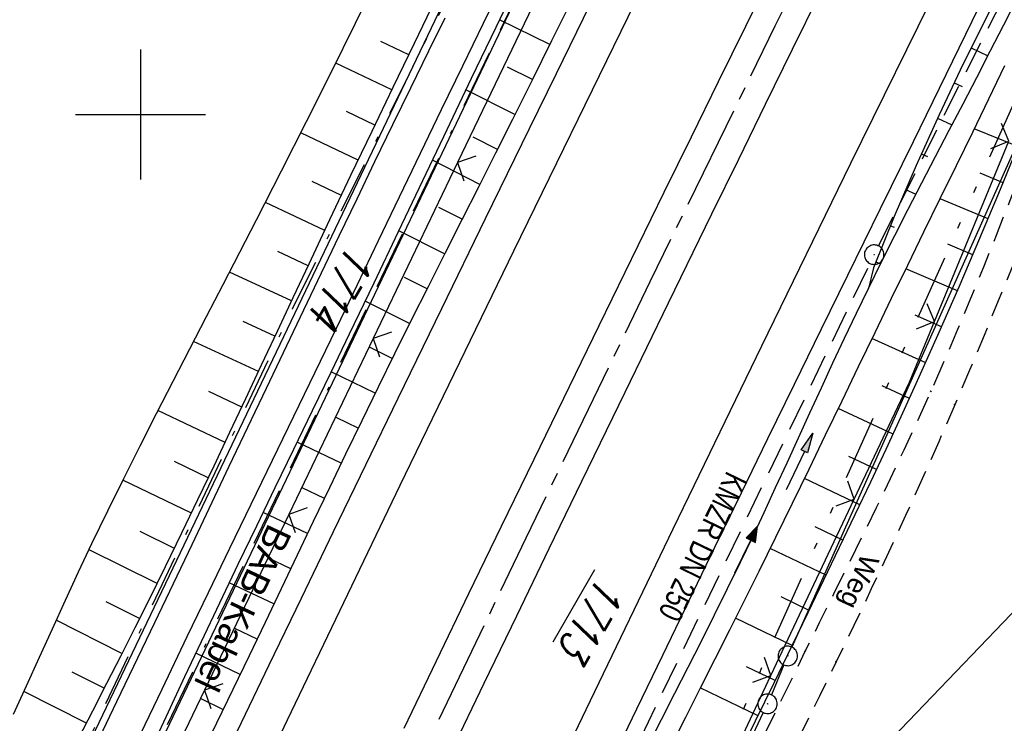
# Model space of a CAD drawing. Extents: x 510526 to 513920, y 467229 to 478797.
# Tile 391 of 467: x 512491 to 512566, y 476453 to 476507. Entities that reach past the tile are written whole.
import ezdxf
from ezdxf.enums import TextEntityAlignment as Align

# ---------------------------------------------------------------- set-up
doc = ezdxf.new("R2010")
doc.units = 0
doc.header["$LTSCALE"] = 10
doc.header["$MEASUREMENT"] = 0
for name, pattern in [('ACAD_ISO16W100', [73, 15, -6.5, 15, -6.5, 15, -7, 1, -7]), ('ACHSE', [5.5, 4, -0.5, 0.5, -0.5]), ('AUSGEZOGEN', [0]), ('LT00', [0]), ('LT08', [0.42, 0.2, -0.1, 0.02, -0.1]), ('LT09', [0.54, 0.2, -0.1, 0.02, -0.1, 0.02, -0.1]), ('LT11', [0.3, 0.2, -0.1]), ('STRICHLINIE2', [0.375, 0.25, -0.125])]:
    doc.linetypes.add(name, pattern=pattern)
doc.layers.get('0').update_dxf_attribs({"linetype": 'LT00'})
for name, color, linetype in [('-AX-020', 250, 'ACHSE'), ('-Halt-Pfeil', 4, 'LT00'), ('-Haltung', 182, 'STRICHLINIE2'), ('-Haltungsbeschriftung', 182, 'LT00'), ('BAB-KABEL', 220, 'ACAD_ISO16W100'), ('BAB-KABEL_TEXT', 221, 'Continuous'), ('DFK_AB_FLNR', 7, 'Continuous'), ('DFK_AB_L', 21, 'LT00'), ('DFK_AB_P', 7, 'LT00'), ('DFK_FLUR_NR', 250, 'LT00'), ('DFK_KATASTER', 250, 'LT00'), ('FELDWEG_TEXT', 1, 'Continuous'), ('GEMARKUNGSGRENZE', 3, 'LT09'), ('PFEIL', 140, 'AUSGEZOGEN'), ('STROM_UNTER', 80, 'LT08'), ('V88_AFBR_BAB', 250, 'LT00'), ('V88_BOESCH', 250, 'LT00'), ('V88_BOSCHUNG', 250, 'LT00'), ('V88_FELDWEG', 250, 'LT11'), ('V88_GRABEN', 250, 'LT00'), ('V88_KA_PRUF', 182, 'LT00'), ('V88_LD_MARK', 250, 'LT00'), ('V88_RASTER', 250, 'LT00'), ('V88_ZAUN', 40, 'LT00')]:
    doc.layers.add(name, color=color, linetype=linetype)
doc.styles.add('Beschrift', font='ARIAL.TTF')
doc.styles.add('Haltungsbeschriftung', font='ARIAL.TTF', dxfattribs={"width": 0.75})
doc.styles.get("Standard").update_dxf_attribs({"font": 'romans.shx'})

# ---------------------------------------------------------------- blocks, each defined once
blk = doc.blocks.new('SYMB0003')
at = {"color": 0, "linetype": 'ByBlock'}
for p, q in [((-0.015712, 0), (0.010166, 0.012015)), ((0, -0.021257), (-0.015712, 0)), ((0.010166, 0.012015), (0, -0.021257))]:
    blk.add_line(p, q, dxfattribs=at)
for points in [[(-0.031395, 0.499013), (-0.093691, 0.491144), (-0.154509, 0.475528), (-0.21289, 0.452414), (-0.267913, 0.422164), (-0.318712, 0.385257), (-0.364484, 0.342274), (-0.404509, 0.293893), (-0.438154, 0.240877), (-0.464888, 0.184062), (-0.484292, 0.124345), (-0.496058, 0.062667), (-0.5, 0)], [(-0.5, 0), (-0.496058, -0.062667), (-0.484292, -0.124345), (-0.464888, -0.184062), (-0.438154, -0.240877), (-0.404509, -0.293893), (-0.364485, -0.342274), (-0.318712, -0.385257), (-0.267914, -0.422164), (-0.21289, -0.452414), (-0.154509, -0.475529), (-0.093691, -0.491144), (-0.031395, -0.499014), (0.031395, -0.499014)], [(0.5, 0), (0.496057, 0.062667), (0.484292, 0.124345), (0.464888, 0.184062), (0.438153, 0.240877), (0.404509, 0.293893), (0.364484, 0.342274), (0.318712, 0.385257), (0.267913, 0.422164), (0.21289, 0.452414), (0.154509, 0.475528), (0.093691, 0.491144), (0.031395, 0.499013), (-0.031395, 0.499013)], [(0.031395, -0.499014), (0.093691, -0.491144), (0.154509, -0.475529), (0.21289, -0.452414), (0.267914, -0.422164), (0.318712, -0.385257), (0.364485, -0.342274), (0.404509, -0.293893), (0.438154, -0.240877), (0.464889, -0.184062), (0.484292, -0.124345), (0.496058, -0.062667), (0.5, 0)]]:
    blk.add_lwpolyline(points, dxfattribs=at)
blk = doc.blocks.new('SYMB0011')
at = {"color": 0, "linetype": 'ByBlock'}
for p, q in [((0.5, 0), (-0.5, 0)), ((0, 0.5), (0, -0.5))]:
    blk.add_line(p, q, dxfattribs=at)
blk = doc.blocks.new('SYMB0024')
at = {"color": 0, "linetype": 'ByBlock'}
for p, q in [((-0.5, 0.5), (0, 0)), ((0, 0), (0.5, 0.5))]:
    blk.add_line(p, q, dxfattribs=at)
blk = doc.blocks.new('Pfreil3')
at = {"layer": 'PFEIL'}
blk.add_hatch(color=256, dxfattribs=at).paths.add_polyline_path([(-1.549, 0.273), (-1.549, -0.273), (0, 0)])
for p, q in [((-1.549, 0), (-4.831, 0)), ((-1.549, -0.273), (-1.549, 0.273)), ((-1.549, 0.273), (0, 0)), ((0, 0), (-1.549, -0.273))]:
    blk.add_line(p, q, dxfattribs=at)
blk = doc.blocks.new('SYMB0070')
at = {"color": 0, "linetype": 'ByBlock'}
for p, q in [((-0.5, 0), (0.2, 0)), ((0.5, 0), (0.2, 0.1)), ((0.2, 0.1), (0.2, 0)), ((0.468, 0), (0.21, 0.086)), ((0.21, 0.086), (0.21, -0.086)), ((0.21, -0.086), (0.468, 0)), ((0.22, -0.072), (0.437, 0)), ((0.23, -0.058), (0.405, 0)), ((0.24, -0.045), (0.374, 0)), ((0.342, 0), (0.25, 0.031)), ((0.25, 0.031), (0.25, -0.031)), ((0.25, -0.031), (0.342, 0)), ((0.26, -0.017), (0.31, 0)), ((0.27, -0.003), (0.279, 0))]:
    blk.add_line(p, q, dxfattribs=at)
for points in [[(0.2, 0), (0.2, -0.1), (0.5, 0)], [(0.437, 0), (0.22, 0.072), (0.22, -0.072)], [(0.405, 0), (0.23, 0.058), (0.23, -0.058)], [(0.374, 0), (0.24, 0.045), (0.24, -0.045)], [(0.31, 0), (0.26, 0.017), (0.26, -0.017)], [(0.279, 0), (0.27, 0.003), (0.27, -0.003)]]:
    blk.add_lwpolyline(points, dxfattribs=at)

msp = doc.modelspace()

# ---------------------------------------------------------------- linework, layer by layer
at = {"layer": '-AX-020', "ltscale": 0.2, "flags": 128}
msp.add_lwpolyline([(513881.716, 478796.972), (513877.87, 478787.354), (513870.367, 478768.801), (513862.788, 478750.278), (513855.137, 478731.786), (513847.411, 478713.324), (513839.611, 478694.893), (513831.738, 478676.494), (513823.791, 478658.127), (513815.771, 478639.791), (513807.678, 478621.487), (513799.512, 478603.216), (513791.272, 478584.978), (513782.96, 478566.773), (513774.576, 478548.601), (513766.118, 478530.463), (513757.588, 478512.359), (513748.986, 478494.289), (513740.312, 478476.254), (513731.565, 478458.253), (513722.747, 478440.287), (513713.857, 478422.357), (513704.896, 478404.463), (513695.863, 478386.605), (513686.758, 478368.782), (513677.583, 478350.997), (513668.336, 478333.248), (513659.019, 478315.536), (513649.63, 478297.862), (513640.172, 478280.225), (513630.643, 478262.626), (513621.043, 478245.066), (513611.374, 478227.544), (513601.634, 478210.061), (513591.825, 478192.617), (513586.745, 478183.647), (513576.83, 478166.262), (513566.848, 478148.917), (513556.8, 478131.609), (513546.688, 478114.338), (513536.514, 478097.104), (513526.28, 478079.906), (513515.988, 478062.743), (513505.638, 478045.613), (513495.234, 478028.517), (513484.778, 478011.453), (513474.27, 477994.421), (513463.712, 477977.419), (513453.108, 477960.447), (513442.457, 477943.503), (513431.762, 477926.587), (513421.026, 477909.698), (513410.248, 477892.835), (513399.432, 477875.997), (513388.579, 477859.182), (513377.691, 477842.39), (513366.769, 477825.62), (513355.815, 477808.871), (513344.831, 477792.142), (513333.819, 477775.431), (513322.78, 477758.738), (513311.715, 477742.062), (513300.628, 477725.401), (513289.519, 477708.754), (513278.389, 477692.121), (513267.242, 477675.5), (513256.078, 477658.891), (513244.899, 477642.291), (513233.706, 477625.7), (513222.502, 477609.117), (513211.288, 477592.542), (513200.066, 477575.971), (513188.837, 477559.405), (513177.603, 477542.843), (513166.366, 477526.282), (513154.797, 477509.239), (513142.496, 477491.114), (513130.197, 477472.988), (513117.902, 477454.859), (513105.613, 477436.726), (513093.333, 477418.587), (513081.064, 477400.44), (513068.808, 477382.285), (513056.567, 477364.119), (513044.344, 477345.942), (513032.141, 477327.752), (513019.958, 477309.547), (513007.8, 477291.325), (512995.668, 477273.087), (512983.565, 477254.83), (512971.492, 477236.552), (512959.452, 477218.253), (512947.447, 477199.931), (512935.479, 477181.584), (512923.551, 477163.212), (512911.665, 477144.812), (512899.822, 477126.385), (512888.026, 477107.927), (512876.279, 477089.439), (512864.582, 477070.918), (512852.939, 477052.364), (512841.352, 477033.775), (512829.822, 477015.15), (512818.352, 476996.488), (512806.945, 476977.787), (512795.603, 476959.048), (512789.644, 476949.141), (512778.405, 476930.339), (512767.236, 476911.496), (512756.135, 476892.613), (512745.103, 476873.688), (512734.14, 476854.724), (512723.246, 476835.72), (512712.422, 476816.676), (512701.668, 476797.593), (512690.983, 476778.471), (512680.369, 476759.309), (512669.824, 476740.11), (512659.35, 476720.871), (512648.946, 476701.595), (512638.612, 476682.281), (512628.349, 476662.929), (512618.157, 476643.54), (512608.036, 476624.113), (512597.985, 476604.65), (512588.006, 476585.15), (512578.098, 476565.614), (512568.261, 476546.042), (512558.497, 476526.434), (512548.803, 476506.791), (512539.182, 476487.112), (512529.632, 476467.399), (512520.155, 476447.65), (512510.749, 476427.867), (512501.416, 476408.05), (512492.156, 476388.199), (512482.968, 476368.314), (512473.852, 476348.396), (512464.81, 476328.445), (512455.84, 476308.46), (512446.944, 476288.443), (512438.12, 476268.394), (512429.37, 476248.313), (512420.694, 476228.2), (512412.09, 476208.055), (512403.561, 476187.879), (512395.105, 476167.672), (512386.723, 476147.434), (512378.415, 476127.166), (512370.181, 476106.867), (512362.021, 476086.539), (512353.936, 476066.181), (512345.925, 476045.794), (512337.988, 476025.377), (512330.127, 476004.932), (512322.339, 475984.458), (512314.627, 475963.955), (512306.989, 475943.425), (512299.427, 475922.867), (512291.94, 475902.281), (512284.528, 475881.669), (512277.191, 475861.029), (512269.93, 475840.362), (512262.744, 475819.67), (512255.634, 475798.951), (512248.599, 475778.206), (512241.641, 475757.436), (512234.758, 475736.641), (512227.951, 475715.82), (512221.221, 475694.975), (512214.566, 475674.105), (512207.988, 475653.211), (512201.487, 475632.294), (512200.128, 475627.887), (512194.281, 475608.791), (512188.5, 475589.674), (512182.785, 475570.538), (512177.137, 475551.381), (512171.56, 475532.204), (512166.053, 475513.007), (512160.618, 475493.788), (512155.257, 475474.55), (512149.971, 475455.29), (512148.09, 475448.361), (512142.908, 475429.074), (512137.804, 475409.765), (512132.778, 475390.436), (512127.829, 475371.088), (512122.957, 475351.719), (512118.163, 475332.332), (512113.447, 475312.925), (512108.808, 475293.499), (512104.247, 475274.055), (512099.765, 475254.593), (512095.36, 475235.113), (512091.033, 475215.616), (512086.785, 475196.101), (512082.614, 475176.57), (512078.522, 475157.022), (512074.508, 475137.458), (512070.573, 475117.878), (512066.716, 475098.282), (512063.238, 475080.246), (512059.532, 475060.621), (512055.901, 475040.983), (512052.344, 475021.33), (512048.857, 475001.665), (512045.438, 474981.988), (512042.084, 474962.3), (512038.794, 474942.602), (512035.562, 474922.893), (512032.388, 474903.175), (512029.269, 474883.449), (512026.201, 474863.714), (512023.183, 474843.972), (512020.21, 474824.222), (512017.282, 474804.467), (512014.394, 474784.705), (512011.544, 474764.937), (512008.73, 474745.165), (512005.949, 474725.388), (512003.198, 474705.607), (512000.474, 474685.821), (511997.775, 474666.033), (511995.098, 474646.242), (511992.439, 474626.448), (511989.798, 474606.651), (511987.169, 474586.854), (511984.552, 474567.054), (511981.943, 474547.253), (511979.34, 474527.452), (511976.744, 474507.689), (511975.127, 474495.377), (511973.477, 474482.815), (511971.825, 474470.254), (511970.169, 474457.693), (511968.506, 474445.133), (511966.835, 474432.574), (511965.154, 474420.016), (511963.46, 474407.46), (511961.752, 474394.906), (511960.027, 474382.355), (511958.283, 474369.806), (511956.518, 474357.259), (511954.73, 474344.717), (511952.918, 474332.177), (511951.078, 474319.642), (511949.209, 474307.111), (511947.309, 474294.584), (511945.376, 474282.063), (511943.407, 474269.547), (511941.4, 474257.038), (511939.355, 474244.534), (511937.267, 474232.038), (511935.137, 474219.549), (511932.96, 474207.067), (511930.736, 474194.594), (511928.462, 474182.131), (511926.136, 474169.676), (511923.757, 474157.232), (511921.321, 474144.799), (511918.829, 474132.377), (511916.276, 474119.967), (511913.661, 474107.57), (511910.982, 474095.187), (511908.238, 474082.818), (511905.425, 474070.464), (511902.544, 474058.127), (511899.59, 474045.806), (511896.562, 474033.504), (511893.47, 474021.261), (511890.29, 474008.997), (511887.033, 473996.753), (511883.699, 473984.53), (511880.287, 473972.328), (511876.798, 473960.148), (511873.233, 473947.991), (511869.591, 473935.856), (511865.873, 473923.745), (511862.077, 473911.656), (511858.206, 473899.593), (511854.259, 473887.554), (511850.236, 473875.54), (511846.136, 473863.552), (511841.962, 473851.59), (511837.711, 473839.654), (511833.386, 473827.746), (511828.985, 473815.865), (511824.51, 473804.012), (511819.96, 473792.188), (511815.335, 473780.392), (511810.636, 473768.626), (511805.863, 473756.89), (511801.015, 473745.185), (511796.094, 473733.51), (511791.099, 473721.866), (511786.031, 473710.255), (511780.889, 473698.675), (511775.675, 473687.128), (511770.388, 473675.615), (511765.028, 473664.135), (511759.596, 473652.689), (511754.091, 473641.278), (511748.515, 473629.901), (511742.867, 473618.56), (511737.147, 473607.255), (511731.356, 473595.986), (511725.494, 473584.754), (511719.562, 473573.559), (511713.558, 473562.402), (511707.485, 473551.283), (511701.341, 473540.203), (511695.128, 473529.162), (511688.845, 473518.159), (511682.492, 473507.198), (511676.07, 473496.276), (511669.58, 473485.395), (511663.021, 473474.555), (511656.394, 473463.757), (511649.699, 473453.001), (511642.935, 473442.288), (511636.105, 473431.617), (511629.207, 473420.99), (511622.242, 473410.406), (511615.211, 473399.867), (511608.113, 473389.372), (511600.949, 473378.922), (511593.719, 473368.518), (511586.423, 473358.16), (511579.062, 473347.848), (511571.637, 473337.582), (511564.147, 473327.364), (511556.592, 473317.193), (511548.973, 473307.07), (511541.291, 473296.996), (511533.545, 473286.969), (511525.735, 473276.993), (511517.863, 473267.066), (511509.929, 473257.188), (511501.932, 473247.361), (511493.873, 473237.584), (511485.753, 473227.859), (511477.572, 473218.186), (511475.548, 473215.811), (511467.291, 473206.202), (511458.976, 473196.642), (511450.605, 473187.132), (511442.182, 473177.667), (511433.709, 473168.249), (511425.188, 473158.872), (511416.622, 473149.537), (511408.014, 473140.241), (511399.365, 473130.982), (511390.679, 473121.758), (511381.958, 473112.568), (511373.205, 473103.409), (511364.421, 473094.278), (511355.61, 473085.175), (511346.772, 473076.096), (511337.912, 473067.039), (511329.031, 473058.003), (511320.132, 473048.986), (511311.216, 473039.984), (511302.286, 473030.997), (511293.345, 473022.02), (511284.394, 473013.053), (511275.436, 473004.094), (511266.473, 472995.139), (511255.909, 472984.591), (511236.789, 472965.502), (511230.177, 472958.9), (511223.567, 472952.294), (511216.964, 472945.683), (511210.368, 472939.063), (511203.785, 472932.433), (511197.215, 472925.788), (511190.663, 472919.125), (511184.131, 472912.443), (511177.622, 472905.739), (511171.139, 472899.01), (511164.685, 472892.252), (511158.263, 472885.464), (511151.877, 472878.643), (511145.529, 472871.786), (511139.222, 472864.891), (511132.96, 472857.955), (511126.746, 472850.976), (511120.583, 472843.952), (511114.476, 472836.881), (511109.32, 472830.82), (511103.322, 472823.655), (511097.386, 472816.438), (511091.511, 472809.171), (511085.699, 472801.854), (511079.95, 472794.488), (511074.265, 472787.072), (511068.642, 472779.609), (511063.084, 472772.097), (511057.591, 472764.538), (511052.162, 472756.933), (511046.799, 472749.281), (511041.501, 472741.584), (511036.27, 472733.841), (511031.105, 472726.054), (511026.007, 472718.223), (511020.976, 472710.349), (511016.012, 472702.431), (511011.117, 472694.472), (511006.29, 472686.471), (511001.532, 472678.429), (510996.842, 472670.347), (510992.223, 472662.225), (510987.672, 472654.063), (510983.192, 472645.863), (510978.782, 472637.625), (510974.443, 472629.349), (510970.175, 472621.036), (510965.978, 472612.687), (510961.853, 472604.303), (510957.799, 472595.883), (510953.818, 472587.43), (510949.91, 472578.942), (510946.074, 472570.422), (510942.311, 472561.868), (510938.622, 472553.283), (510935.007, 472544.666), (510931.465, 472536.02), (510927.997, 472527.343), (510924.604, 472518.636), (510921.286, 472509.901), (510918.042, 472501.138), (510914.874, 472492.347), (510911.781, 472483.529), (510908.763, 472474.686), (510905.821, 472465.817), (510902.956, 472456.923), (510900.166, 472448.004), (510897.454, 472439.062), (510894.817, 472430.098), (510892.258, 472421.111), (510889.776, 472412.102), (510887.37, 472403.073), (510885.043, 472394.023), (510882.792, 472384.954), (510880.62, 472375.866), (510878.525, 472366.759), (510876.509, 472357.635), (510874.57, 472348.494), (510872.71, 472339.337), (510870.929, 472330.164), (510869.226, 472320.976), (510867.602, 472311.774), (510866.056, 472302.558), (510864.59, 472293.33), (510863.202, 472284.089), (510861.894, 472274.837), (510860.665, 472265.574), (510859.516, 472256.301), (510858.445, 472247.018), (510857.455, 472237.726), (510856.544, 472228.427), (510855.712, 472219.119), (510854.96, 472209.806), (510854.288, 472200.485), (510853.696, 472191.159), (510853.184, 472181.829), (510852.752, 472172.495), (510852.399, 472163.157), (510852.127, 472153.817), (510851.934, 472144.475), (510851.822, 472135.131), (510851.789, 472125.787), (510851.836, 472116.443), (510851.964, 472107.1), (510852.009, 472104.711), (510852.237, 472095.37), (510852.543, 472086.03), (510852.927, 472076.694), (510853.387, 472067.361), (510853.922, 472058.032), (510854.53, 472048.707), (510855.21, 472039.388), (510855.961, 472030.074), (510856.782, 472020.766), (510857.671, 472011.464), (510858.627, 472002.169), (510859.649, 471992.88), (510860.734, 471983.599), (510861.883, 471974.326), (510863.094, 471965.06), (510864.364, 471955.802), (510865.694, 471946.554), (510867.082, 471937.313), (510868.525, 471928.081), (510870.024, 471918.857), (510871.577, 471909.643), (510873.182, 471900.438), (510874.839, 471891.241), (510876.545, 471882.054), (510878.3, 471872.876), (510880.102, 471863.708), (510881.95, 471854.548), (510883.842, 471845.397), (510885.778, 471836.255), (510887.756, 471827.123), (510889.775, 471817.999), (510891.834, 471808.885), (510893.93, 471799.779), (510896.064, 471790.681), (510898.233, 471781.592), (510900.437, 471772.511), (510902.673, 471763.439), (510904.942, 471754.374), (510907.241, 471745.317), (510909.57, 471736.267), (510911.926, 471727.225), (510914.31, 471718.19), (510916.719, 471709.161), (510919.152, 471700.139), (510921.608, 471691.124), (510924.087, 471682.114), (510926.585, 471673.11), (510929.104, 471664.112), (510931.64, 471655.118), (510934.193, 471646.129), (510936.762, 471637.145), (510939.345, 471628.165), (510941.941, 471619.188), (510944.55, 471610.216), (510947.169, 471601.246), (510949.797, 471592.279), (510952.434, 471583.314), (510955.078, 471574.352), (510957.727, 471565.391), (510960.382, 471556.431), (510963.039, 471547.473), (510967.703, 471531.767), (510970.248, 471523.199), (510975.26, 471506.323), (510980.27, 471489.445), (510985.273, 471472.566), (510990.267, 471455.684), (510995.248, 471438.798), (511000.214, 471421.908), (511005.162, 471405.012), (511010.087, 471388.11), (511014.988, 471371.201), (511019.861, 471354.283), (511024.703, 471337.357), (511029.511, 471320.421), (511034.281, 471303.475), (511039.011, 471286.517), (511043.698, 471269.547), (511048.338, 471252.564), (511052.928, 471235.568), (511057.465, 471218.557), (511061.945, 471201.532), (511066.367, 471184.491), (511070.726, 471167.434), (511075.019, 471150.36), (511079.243, 471133.269), (511083.395, 471116.16), (511086.572, 471102.843), (511090.589, 471085.702), (511094.527, 471068.543), (511098.388, 471051.366), (511102.17, 471034.172), (511105.875, 471016.961), (511109.501, 470999.734), (511113.048, 470982.489), (511116.518, 470965.23), (511119.908, 470947.954), (511123.221, 470930.663), (511126.454, 470913.357), (511129.609, 470896.037), (511132.686, 470878.703), (511135.683, 470861.354), (511138.602, 470843.993), (511141.441, 470826.619), (511144.202, 470809.231), (511146.884, 470791.831), (511149.487, 470774.42), (511152.01, 470756.996), (511154.454, 470739.562), (511156.819, 470722.116), (511159.105, 470704.66), (511161.311, 470687.193), (511163.438, 470669.717), (511165.485, 470652.232), (511165.638, 470650.897), (511167.873, 470631.022), (511170.027, 470611.138), (511172.103, 470591.246), (511174.098, 470571.346), (511176.014, 470551.438), (511177.851, 470531.523), (511179.526, 470512.546), (511180.884, 470496.345), (511182.163, 470480.137), (511183.363, 470463.922), (511184.482, 470447.702), (511185.522, 470431.478), (511186.482, 470415.247), (511187.362, 470399.013), (511188.162, 470382.774), (511188.882, 470366.532), (511189.522, 470350.286), (511190.082, 470334.037), (511190.563, 470317.786), (511190.963, 470301.532), (511191.284, 470285.277), (511191.524, 470269.02), (511191.684, 470252.763), (511191.765, 470236.505), (511191.765, 470220.247), (511191.686, 470203.988), (511191.526, 470187.731), (511191.287, 470171.474), (511191.243, 470169.007), (511190.912, 470152.752), (511190.504, 470136.499), (511190.023, 470120.247), (511189.472, 470103.998), (511188.854, 470087.752), (511188.173, 470071.508), (511187.432, 470055.266), (511186.634, 470039.027), (511185.783, 470022.791), (511184.882, 470006.558), (511183.935, 469990.327), (511182.944, 469974.099), (511181.913, 469957.873), (511180.846, 469941.65), (511179.745, 469925.429), (511178.614, 469909.21), (511177.457, 469892.993), (511176.276, 469876.777), (511175.075, 469860.563), (511173.858, 469844.35), (511172.627, 469828.139), (511171.386, 469811.927), (511170.138, 469795.717), (511168.847, 469778.991), (511030.959, 467993.348), (511029.419, 467973.407), (511027.883, 467953.466), (511026.353, 467933.525), (511024.832, 467913.582), (511023.323, 467893.64), (511021.828, 467873.695), (511020.353, 467853.75), (511018.898, 467833.804), (511017.467, 467813.855), (511016.063, 467793.903), (511014.69, 467773.951), (511013.35, 467753.995), (511012.046, 467734.038), (511010.782, 467714.078), (511009.56, 467694.116), (511008.383, 467674.151), (511007.254, 467654.183), (511006.177, 467634.211), (511005.154, 467614.237), (511004.188, 467594.261), (511003.284, 467574.281), (511002.442, 467554.299), (511001.667, 467534.314), (511000.962, 467514.327), (511000.329, 467494.336), (510999.772, 467474.345), (510999.556, 467465.709), (510999.112, 467445.714), (510998.747, 467425.717), (510998.463, 467405.719), (510998.259, 467385.719), (510998.135, 467365.72), (510998.091, 467345.72), (510998.127, 467325.72), (510998.243, 467305.721), (510998.439, 467285.721), (510998.715, 467265.723), (510999.071, 467245.726), (510999.432, 467229.156)], dxfattribs=at)
at = {"layer": '-Haltung'}
for p, q in [((512556.772, 476489.881), (512578.962, 476534.002)), ((512535.267, 476445.412), (512556.109, 476488.536))]:
    msp.add_line(p, q, dxfattribs=at)
at = {"layer": 'BAB-KABEL', "ltscale": 0.03, "flags": 128}
msp.add_lwpolyline([(513339.839, 477816.319), (513312.266, 477774.649), (513284.672, 477732.996), (513252.5, 477694.412), (513223.881, 477653.496), (513195.795, 477612.121), (513167.629, 477570.875), (513139.88, 477529.298), (513111.793, 477487.916), (513083.807, 477446.454), (513055.844, 477404.978), (513022.492, 477355.034), (513000.515, 477321.52), (512973.122, 477279.62), (512945.422, 477237.871), (512917.575, 477196.217), (512879.155, 477137.499), (512858.339, 477103.216), (512837.389, 477068.954), (512811.451, 477026.06), (512784.195, 476983.896), (512756.652, 476941.559), (512731.123, 476898.632), (512706.393, 476854.964), (512681.949, 476811.101), (512658.869, 476770.394), (512633.742, 476723.052), (512609.823, 476678.973), (512586.03, 476634.72), (512574.463, 476609.04), (512565.77, 476584.237), (512545.206, 476542.916), (512523.454, 476497.739), (512501.769, 476452.474), (512480.246, 476407.171), (512458.846, 476361.789), (512438.563, 476315.939), (512418.177, 476270.118), (512378.72, 476177.833), (512359.892, 476131.364), (512341.348, 476084.783), (512322.575, 476038.314), (512304.817, 475991.341), (512287.677, 475944.24), (512270.282, 475897.168), (512254.121, 475849.696), (512237.768, 475802.276), (512221.53, 475754.824), (512205.859, 475707.192), (512190.782, 475659.377), (512175.78, 475611.52), (512161.516, 475563.423), (512145.692, 475515.804), (512137.725, 475496.074), (512130.625, 475467.918), (512119.035, 475418.91), (512105.583, 475370.555), (512100.73, 475351.099), (512084.182, 475320.513), (512082.618, 475318.668), (512071.987, 475296.243), (512062.064, 475264.372), (512059.316, 475232.902), (512061.872, 475193.176), (512054.818, 475143.1), (512045.689, 475099.989), (512036.29, 475050.898), (512027.273, 475001.725), (512018.223, 474952.549), (512008.899, 474903.418), (512000.14, 474854.229), (511992.355, 474804.855), (511985.273, 474755.369), (511977.385, 474700.851), (511969.41, 474646.425), (511966.53, 474615.204), (511972.795, 474604.79), (511970.049, 474596.165), (511959.565, 474586.374), (511941.907, 474517.478), (511936.852, 474477.772), (511926.657, 474399.733), (511919.973, 474355.376), (511910.09, 474296.615), (511899.454, 474238.126), (511883.784, 474152.683), (511870.289, 474094.001), (511857.131, 474053.876), (511852.776, 474012.454), (511853.171, 473966.862), (511852.492, 473957.146), (511851.311, 473949.656), (511841.692, 473942.065), (511825.821, 473895.229), (511826.651, 473894.117), (511810.899, 473851.945), (511793.573, 473805.027), (511775.285, 473758.358), (511755.124, 473712.475), (511734.052, 473667.008), (511712.225, 473621.972), (511689.498, 473577.273), (511665.157, 473533.497), (511639.854, 473490.241), (511612.908, 473448.14), (511601.588, 473431.806), (511558.048, 473366.072), (511514.894, 473306.01), (511484.056, 473267.454), (511450.631, 473224.7), (511393.065, 473164.53), (511363.017, 473132.866), (511308.517, 473076.446), (511275.572, 473040.359), (511243.006, 473009.331), (511235.22, 472986.054), (511231.03, 472981.056), (511075.99, 472813.106), (511070.243, 472807.304), (511057.801, 472797.513), (511038.028, 472769.96), (511010.695, 472730.526), (510983.876, 472687.185), (510959.577, 472643.761), (510934.3, 472604.326), (510904.804, 472574.327), (510913.914, 472558.288), (510911.702, 472550.665), (510911.228, 472549.239), (510895.971, 472514.712), (510882.655, 472477.924), (510872.403, 472460.753), (510857.497, 472432.352), (510836.101, 472381.12), (510836.281, 472368.894), (510832.944, 472355.972), (510830.181, 472332.026), (510848.219, 472325.537), (510838.512, 472271.416), (510831.965, 472215.431), (510830.702, 472169.392), (510828.833, 472118.665), (510829.075, 472067.625), (510833.949, 472011.739), (510842.444, 471951.437), (510849.978, 471906.34), (510856.18, 471866.272), (510867.229, 471812.821), (510879.853, 471762.875), (510891.506, 471713.806), (510903.789, 471665.07), (510916.063, 471616.285), (510929.638, 471568.076), (510950.958, 471501.368), (510971.606, 471429.824), (510974.35, 471422.765), (510989.551, 471366.875), (511004.499, 471314.199), (511016.364, 471270.838), (511026.276, 471232.419), (511039.24, 471184.146), (511056.597, 471116.881), (511065.905, 471078.265), (511077.604, 471030.011), (511089.225, 470981.622), (511098.911, 470932.895), (511107.165, 470884.025), (511116.152, 470835.042), (511125.079, 470786.059), (511133.148, 470736.973), (511137.299, 470706.315), (511129.89, 470689.715), (511129.543, 470684.612), (511132.443, 470671.581), (511143.113, 470670.948), (511145.784, 470638.261), (511151.08, 470588.888), (511155.977, 470539.416), (511159.512, 470489.779), (511162.627, 470440.141), (511165.944, 470390.621), (511167.842, 470340.945), (511167.805, 470291.237), (511167.773, 470272.425), (511169.192, 470243.962), (511168.974, 470223.344), (511163.734, 470203.872), (511151.457, 470170.118), (511152.401, 470145.764), (511161.627, 470107.325), (511162.261, 470078.654), (511157.084, 470021.39), (511153.973, 469975.779), (511150.229, 469924.108), (511146.614, 469878.373), (511141.044, 469826.728), (511133.852, 469745.039), (511131.815, 469700.017), (511128.932, 469655.166), (511125.194, 469595.287), (511130.663, 469554.69), (511130.405, 469544.669), (511121.691, 469477.401)], dxfattribs=at)
at = {"layer": 'DFK_AB_L'}
for p, q in [((512457.773, 476360.017), (512566.347, 476587.413)), ((512583.514, 476533.735), (512550.096, 476459.035)), ((512549.497, 476457.66), (512548.523, 476455.361)), ((512547.905, 476453.994), (512494.275, 476342.306))]:
    msp.add_line(p, q, dxfattribs=at)
at = {"layer": 'DFK_KATASTER'}
for p, q in [((512562.506, 476590.594), (512453.294, 476362.277)), ((512549.669, 476443.532), (512581.941, 476477.208))]:
    msp.add_line(p, q, dxfattribs=at)
at = {"layer": 'GEMARKUNGSGRENZE', "ltscale": 2.5, "flags": 128}
msp.add_lwpolyline([(512293.257, 476712.052), (512348.09, 476737.796), (512371.783, 476752.191), (512408.68, 476783.801), (512455.441, 476817.706), (512519.615, 476885.047), (512566.779, 476947.336), (512587.11, 476967.259), (512610.385, 476990.056), (512643.458, 477013.577), (512665.355, 477019.758), (512738.72, 477049.297), (512738.99, 477019.086), (512739.252, 476992.813), (512744.893, 476991.756), (512768.614, 476987.278), (512769.092, 476987.319), (512777.276, 476981.672), (512787, 476972.858), (512793.073, 476957.981), (512807.533, 476945.1), (512822.526, 476938.933), (512824.402, 476934.299), (512796.549, 476911.861), (512790.137, 476900.652), (512672.431, 476693.04), (512634.028, 476627.675), (512582.478, 476535.092), (512548.415, 476458.949), (512546.863, 476455.288), (512492.583, 476342.249), (512447.696, 476236.741), (512445.748, 476232.406), (512395.202, 476115.896), (512387.923, 476094.992), (512385.787, 476088.818), (512379.737, 476057.071), (512363.301, 476018.741)], dxfattribs=at)
at = {"layer": 'STROM_UNTER', "ltscale": 2, "flags": 128}
msp.add_lwpolyline([(512425.566, 476631.367), (512437.568, 476627.069), (512462.36, 476621.639), (512488.397, 476620.056), (512514.963, 476619.685), (512531.492, 476614.934), (512555.83, 476596.384), (512560.199, 476594.104), (512561.726, 476591.706), (512561.726, 476589.65), (512557.8, 476581.036), (512551.496, 476566.634), (512527.76, 476517.356), (512511.673, 476485.042), (512454.05, 476363.137), (512441.892, 476337.518), (512422.539, 476294.305), (512409.881, 476265.147), (512403.866, 476251.367), (512398.739, 476239.701), (512387.194, 476212.416), (512377.329, 476188.659), (512363.534, 476155.453), (512355.322, 476135.553), (512344.463, 476108.791), (512339.243, 476095.976), (512321.539, 476050.791), (512313.701, 476028.7), (512300.89, 475996.826), (512277.431, 475933.712), (512263.448, 475896.168), (512257.639, 475879.287), (512247.911, 475851.33), (512241.343, 475831.491), (512239.156, 475825.047), (512227.449, 475790.801), (512213.665, 475750.663), (512199.436, 475707.54), (512188.929, 475674.396), (512180.505, 475646.828), (512162.536, 475589.792), (512151.757, 475558.716), (512137.695, 475518.747), (512131.717, 475500.22), (512119.513, 475452.408), (512108.254, 475409.728), (512106.832, 475395.449), (512107.814, 475394.606), (512150.786, 475384.784), (512144.819, 475356.69), (512142.979, 475347.859), (512139.296, 475325.782), (512132.852, 475293.334), (512126.777, 475265.838), (512120.332, 475235.666), (512113.671, 475209.544), (512106.122, 475164.837), (512104.349, 475154.734), (512105.116, 475150.589), (512104.349, 475148.67), (512102.888, 475146.596), (512101.043, 475141.64), (512098.199, 475130.815), (512095.203, 475118.644), (512090.741, 475098.487), (512085.707, 475073.498), (512081.403, 475052.23), (512080.326, 475046.855), (512078.638, 475037.95), (512074.323, 475010.387), (512069.407, 474980.908), (512067.561, 474975.994), (512066.334, 474971.081), (512066.947, 474967.167), (512068.485, 474962.406), (512066.642, 474951.045), (512063.569, 474933.695), (512052.451, 474857.206), (512052.451, 474849.644), (512058.506, 474848.348), (512061.34, 474851.675), (512064.368, 474849.887), (512063.634, 474848.374), (512063.051, 474848.726)], dxfattribs=at)
at = {"layer": 'V88_AFBR_BAB'}
for points in [[(512564.518, 476543.186), (512562.723, 476539.603), (512560.933, 476536.017), (512559.219, 476532.565), (512557.51, 476529.11), (512555.805, 476525.652), (512554.104, 476522.194), (512552.404, 476518.734), (512550.705, 476515.274), (512548.615, 476511.021), (512546.525, 476506.768), (512544.435, 476502.515), (512542.346, 476498.261), (512540.26, 476494.006), (512535.243, 476483.74), (512530.245, 476473.465), (512527.738, 476468.293), (512525.237, 476463.117), (512522.743, 476457.939), (512520.258, 476452.756)], [(512523.951, 476451.071), (512526.44, 476456.256), (512528.936, 476461.439), (512531.437, 476466.619), (512533.943, 476471.796), (512537.269, 476478.648), (512540.603, 476485.497), (512543.945, 476492.341), (512546.014, 476496.567), (512548.085, 476500.791), (512550.157, 476505.014), (512552.231, 476509.237), (512554.305, 476513.46), (512556.347, 476517.618), (512558.39, 476521.776), (512560.437, 476525.933), (512562.488, 476530.086), (512564.546, 476534.237), (512566.692, 476538.545), (512568.847, 476542.849)], [(512506.576, 476450.708), (512509.906, 476457.657), (512512.377, 476462.79), (512514.855, 476467.919), (512517.338, 476473.045), (512519.825, 476478.17), (512523.185, 476485.083), (512526.549, 476491.994), (512529.916, 476498.904), (512531.991, 476503.159), (512534.067, 476507.413), (512536.147, 476511.666), (512538.229, 476515.917), (512540.315, 476520.166), (512542.92, 476525.455), (512545.531, 476530.741), (512548.148, 476536.024), (512550.77, 476541.305)], [(512580.772, 476541.056), (512579.198, 476537.941), (512577.627, 476534.825), (512576.06, 476531.706), (512574.499, 476528.585), (512572.813, 476525.195), (512571.134, 476521.801), (512569.46, 476518.404), (512567.791, 476515.005), (512566.125, 476511.605), (512564.46, 476508.204), (512561.94, 476503.053), (512559.42, 476497.901), (512556.899, 476492.75), (512554.377, 476487.6), (512552.329, 476483.42), (512550.281, 476479.239), (512548.235, 476475.057), (512546.193, 476470.874), (512544.157, 476466.687), (512542.15, 476462.542), (512540.148, 476458.395), (512538.152, 476454.245), (512536.159, 476450.093)], [(512499.732, 476451.75), (512501.657, 476455.8), (512503.592, 476459.846), (512505.224, 476463.238), (512506.861, 476466.627), (512508.503, 476470.015), (512510.147, 476473.401), (512511.791, 476476.787), (512513.434, 476480.174), (512515.073, 476483.563), (512516.694, 476486.925), (512518.311, 476490.29), (512519.926, 476493.655), (512521.543, 476497.019), (512523.161, 476500.383), (512524.785, 476503.744), (512526.375, 476507.022), (512527.969, 476510.298)], [(512523.42, 476507.404), (512522.159, 476504.864), (512520.764, 476502.027), (512519.378, 476499.186), (512518.001, 476496.34), (512516.63, 476493.491), (512515.265, 476490.64), (512513.902, 476487.787), (512512.542, 476484.933), (512509.676, 476478.922), (512506.809, 476472.911), (512503.94, 476466.902), (512501.069, 476460.893), (512498.163, 476454.818), (512495.255, 476448.744)]]:
    msp.add_lwpolyline(points, dxfattribs=at)
at = {"layer": 'V88_BOESCH'}
for points in [[(512490.244, 476453.87), (512491.236, 476456.062), (512492.228, 476458.254), (512493.224, 476460.444), (512494.228, 476462.63), (512495.242, 476464.81), (512496.269, 476466.985), (512497.483, 476469.5), (512498.716, 476472.006), (512499.966, 476474.504), (512501.23, 476476.996), (512502.504, 476479.482), (512503.786, 476481.966), (512505.072, 476484.447), (512506.36, 476486.928), (512507.646, 476489.411), (512508.927, 476491.896), (512510.853, 476495.665), (512512.763, 476499.442), (512514.656, 476503.225), (512516.534, 476507.012), (512518.398, 476510.801)], [(512566.953, 476511.375), (512566.061, 476509.514), (512565.173, 476507.651), (512563.258, 476503.831), (512561.421, 476499.973), (512559.662, 476496.079), (512557.981, 476492.151), (512556.38, 476488.189), (512555.984, 476486.61)], [(512529.198, 476510.616), (512527.32, 476506.686), (512525.445, 476502.754), (512523.572, 476498.821), (512521.699, 476494.889), (512519.823, 476490.957), (512517.943, 476487.028), (512516.057, 476483.101), (512514.632, 476480.146), (512513.203, 476477.192), (512511.774, 476474.238), (512510.345, 476471.284), (512508.919, 476468.328), (512507.497, 476465.371), (512506.081, 476462.411), (512504.673, 476459.447), (512503.399, 476456.743), (512502.13, 476454.037), (512500.865, 476451.33)], [(512495.238, 476451.995), (512496.326, 476454.128), (512497.416, 476456.261), (512498.503, 476458.394), (512499.584, 476460.53), (512500.657, 476462.67), (512501.926, 476465.236), (512503.181, 476467.808), (512504.424, 476470.386), (512505.657, 476472.97), (512506.882, 476475.556), (512508.102, 476478.146), (512509.318, 476480.738), (512510.533, 476483.331), (512511.749, 476485.924), (512512.968, 476488.516), (512514.576, 476491.918), (512516.192, 476495.316), (512517.813, 476498.711), (512519.438, 476502.101), (512521.066, 476505.488), (512522.695, 476508.869)], [(512533.121, 476508.695), (512531.622, 476505.659), (512530.118, 476502.625), (512528.606, 476499.596), (512527.313, 476497.023), (512526.016, 476494.453), (512524.717, 476491.883), (512523.419, 476489.314), (512522.123, 476486.743), (512520.832, 476484.17), (512519.548, 476481.593), (512518.274, 476479.011), (512517.017, 476476.436), (512515.77, 476473.857), (512514.53, 476471.274), (512513.295, 476468.689), (512512.061, 476466.103), (512510.827, 476463.517), (512509.59, 476460.933), (512508.348, 476458.351), (512507.097, 476455.769), (512505.841, 476453.19), (512504.582, 476450.612)], [(512545.902, 476450.426), (512547.315, 476453.352), (512548.731, 476456.276), (512550.148, 476459.2), (512551.36, 476461.702), (512552.569, 476464.205), (512553.774, 476466.709), (512554.973, 476469.217), (512556.164, 476471.729), (512557.345, 476474.245), (512558.515, 476476.766), (512559.67, 476479.294), (512561.335, 476483.009), (512562.967, 476486.739), (512564.568, 476490.482), (512566.138, 476494.239), (512567.679, 476498.007)]]:
    msp.add_lwpolyline(points, dxfattribs=at)
at = {"layer": 'V88_BOSCHUNG'}
for p, q in [((512531.483, 476505.376), (512527.604, 476507.281)), ((512520.632, 476504.585), (512518.491, 476505.612)), ((512563.898, 476505.128), (512565.181, 476504.507)), ((512519.333, 476501.881), (512515.017, 476503.951)), ((512530.145, 476502.68), (512528.231, 476503.631)), ((512562.58, 476502.428), (512563.192, 476502.137)), ((512528.802, 476499.988), (512525.029, 476501.882)), ((512518.036, 476499.176), (512515.857, 476500.221)), ((512561.298, 476499.706), (512562.419, 476499.19)), ((512567.485, 476497.529), (512564.126, 476498.899)), ((512516.742, 476496.469), (512512.331, 476498.585)), ((512527.452, 476497.298), (512525.597, 476498.239)), ((512526.101, 476494.619), (512522.453, 476496.471)), ((512560.055, 476496.968), (512560.543, 476496.75)), ((512515.451, 476493.761), (512513.214, 476494.834)), ((512566.346, 476494.744), (512564.58, 476495.474)), ((512558.852, 476494.213), (512559.648, 476493.871)), ((512565.191, 476491.965), (512561.498, 476493.512)), ((512514.17, 476491.06), (512509.609, 476493.225)), ((512524.747, 476491.942), (512522.954, 476492.852)), ((512523.394, 476489.265), (512519.869, 476491.054)), ((512557.688, 476491.441), (512557.982, 476491.319)), ((512564.02, 476489.194), (512562.1, 476490.008)), ((512512.893, 476488.357), (512510.563, 476489.451)), ((512556.565, 476488.657), (512556.922, 476488.512)), ((512562.832, 476486.428), (512558.862, 476488.132)), ((512511.621, 476485.651), (512506.848, 476487.87)), ((512522.044, 476486.586), (512520.309, 476487.466)), ((512520.703, 476483.912), (512517.274, 476485.633)), ((512561.623, 476483.662), (512559.589, 476484.556)), ((512510.347, 476482.935), (512507.906, 476484.07)), ((512560.396, 476480.903), (512556.255, 476482.765)), ((512509.074, 476480.218), (512504.083, 476482.539)), ((512519.37, 476481.234), (512517.67, 476482.078)), ((512518.049, 476478.551), (512514.663, 476480.211)), ((512559.15, 476478.153), (512557.055, 476479.116)), ((512507.795, 476477.493), (512505.252, 476478.687)), ((512506.511, 476474.77), (512501.344, 476477.22)), ((512516.739, 476475.862), (512515.046, 476476.682)), ((512557.891, 476475.419), (512553.663, 476477.385)), ((512515.439, 476473.168), (512512.043, 476474.794)), ((512556.618, 476472.692), (512554.492, 476473.691)), ((512505.219, 476472.05), (512502.605, 476473.302)), ((512503.919, 476469.335), (512498.653, 476471.879)), ((512555.332, 476469.971), (512551.065, 476471.998)), ((512514.146, 476470.471), (512512.439, 476471.278)), ((512512.853, 476467.764), (512509.428, 476469.384)), ((512502.606, 476466.625), (512499.971, 476467.911)), ((512554.035, 476467.254), (512551.897, 476468.281)), ((512501.274, 476463.913), (512496.045, 476466.512)), ((512552.736, 476464.55), (512548.438, 476466.615)), ((512511.562, 476465.056), (512509.844, 476465.868)), ((512510.269, 476462.349), (512506.829, 476463.976)), ((512499.931, 476461.219), (512497.352, 476462.513)), ((512551.431, 476461.849), (512549.269, 476462.887)), ((512498.573, 476458.532), (512493.52, 476461.09)), ((512550.123, 476459.149), (512545.763, 476461.243)), ((512508.967, 476459.636), (512507.254, 476460.456)), ((512507.659, 476456.927), (512504.26, 476458.573)), ((512497.211, 476455.859), (512494.743, 476457.108)), ((512548.815, 476456.449), (512546.614, 476457.506)), ((512495.846, 476453.187), (512491.037, 476455.622)), ((512547.507, 476453.749), (512543.058, 476455.886)), ((512506.343, 476454.221), (512504.665, 476455.043))]:
    msp.add_line(p, q, dxfattribs=at)
at = {"layer": 'V88_FELDWEG', "flags": 128}
for points in [[(512467.572, 476277.87), (512467.747, 476278.259), (512468.771, 476280.546), (512469.785, 476282.837), (512470.877, 476285.337), (512471.958, 476287.843), (512473.03, 476290.352), (512474.095, 476292.865), (512475.156, 476295.379), (512476.214, 476297.894), (512477.273, 476300.409), (512478.334, 476302.923), (512479.401, 476305.434), (512480.474, 476307.943), (512481.659, 476310.684), (512482.853, 476313.421), (512484.054, 476316.155), (512485.261, 476318.887), (512486.47, 476321.617), (512487.68, 476324.347), (512488.89, 476327.078), (512490.095, 476329.81), (512491.296, 476332.544), (512492.489, 476335.282), (512493.465, 476337.539), (512494.436, 476339.797), (512495.407, 476342.056), (512496.378, 476344.315), (512497.354, 476346.572), (512498.336, 476348.825), (512499.326, 476351.075), (512500.329, 476353.32), (512501.345, 476355.558), (512502.369, 476357.771), (512503.407, 476359.978), (512504.459, 476362.179), (512505.52, 476364.375), (512506.591, 476366.566), (512508.108, 476369.641), (512509.636, 476372.711), (512511.174, 476375.776), (512512.718, 476378.838), (512514.266, 476381.898), (512515.816, 476384.957), (512517.312, 476387.911), (512518.806, 476390.866), (512520.296, 476393.823), (512521.778, 476396.784), (512523.251, 476399.75), (512524.714, 476402.72), (512526.162, 476405.697), (512527.595, 476408.682), (512528.847, 476411.327), (512530.088, 476413.978), (512531.32, 476416.633), (512532.544, 476419.292), (512533.764, 476421.952), (512534.982, 476424.614), (512536.2, 476427.276), (512537.419, 476429.937), (512538.644, 476432.595), (512541.701, 476439.153), (512544.801, 476445.691), (512547.946, 476452.208), (512551.136, 476458.705), (512552.234, 476460.915), (512553.333, 476463.125), (512554.431, 476465.335), (512555.525, 476467.547), (512556.61, 476469.763), (512557.684, 476471.984), (512558.742, 476474.212), (512559.783, 476476.448), (512560.801, 476478.693), (512561.851, 476481.077), (512562.875, 476483.471), (512563.878, 476485.875), (512564.863, 476488.287), (512565.833, 476490.706), (512566.791, 476493.13), (512567.74, 476495.558), (512568.684, 476497.989), (512569.626, 476500.42), (512570.569, 476502.852), (512571.517, 476505.281), (512572.648, 476508.151), (512573.792, 476511.014), (512574.953, 476513.871), (512576.132, 476516.72), (512577.334, 476519.559), (512578.56, 476522.387), (512579.813, 476525.202), (512581.096, 476528.005), (512582.599, 476531.183), (512584.145, 476534.34), (512585.735, 476537.476), (512587.371, 476540.588), (512589.053, 476543.676), (512589.9, 476545.19), (512590.762, 476546.695), (512591.641, 476548.19), (512592.541, 476549.673), (512593.464, 476551.14), (512594.151, 476552.199), (512594.848, 476553.251), (512595.551, 476554.299), (512596.255, 476555.347), (512596.956, 476556.396), (512597.651, 476557.449), (512598.335, 476558.509), (512599.003, 476559.579), (512599.968, 476561.2), (512600.892, 476562.845), (512601.777, 476564.511), (512602.626, 476566.198), (512603.44, 476567.901), (512604.05, 476569.235), (512604.645, 476570.575), (512605.228, 476571.92), (512605.803, 476573.268), (512606.375, 476574.618), (512606.947, 476575.967), (512607.523, 476577.314), (512608.108, 476578.657), (512608.704, 476579.994), (512609.316, 476581.324), (512610.091, 476582.936), (512610.892, 476584.536), (512611.715, 476586.126), (512612.558, 476587.706), (512613.415, 476589.28), (512614.284, 476590.847), (512615.16, 476592.412), (512616.04, 476593.974), (512616.92, 476595.537), (512617.797, 476597.102), (512618.667, 476598.67), (512619.526, 476600.243), (512620.37, 476601.824), (512621.314, 476603.643), (512622.238, 476605.472), (512623.144, 476607.31), (512624.036, 476609.155), (512624.918, 476611.005), (512625.792, 476612.859), (512626.661, 476614.715), (512627.53, 476616.571), (512628.402, 476618.426), (512629.279, 476620.278), (512630.165, 476622.126), (512631.063, 476623.968), (512632.242, 476626.329), (512633.445, 476628.679), (512634.67, 476631.017), (512635.914, 476633.345), (512637.175, 476635.664), (512638.452, 476637.974), (512639.791, 476640.365), (512641.142, 476642.75), (512642.502, 476645.129), (512643.868, 476647.504), (512645.239, 476649.877), (512646.611, 476652.249), (512647.982, 476654.622), (512649.349, 476656.996), (512650.711, 476659.374), (512652.064, 476661.756), (512653.741, 476664.742), (512655.402, 476667.736), (512657.05, 476670.737), (512658.688, 476673.744), (512660.317, 476676.756), (512661.94, 476679.771), (512663.559, 476682.789), (512665.175, 476685.808)], [(512636.117, 476587.891), (512634.237, 476585.977), (512632.355, 476584.067), (512630.468, 476582.161), (512628.573, 476580.263), (512626.669, 476578.375), (512624.752, 476576.499), (512622.821, 476574.638), (512620.873, 476572.795), (512619.513, 476571.531), (512618.141, 476570.281), (512616.753, 476569.048), (512615.346, 476567.837), (512613.917, 476566.651), (512612.463, 476565.495), (512610.981, 476564.372), (512609.467, 476563.286), (512608.538, 476562.649), (512607.602, 476562.022), (512606.665, 476561.397), (512605.731, 476560.768), (512604.807, 476560.129), (512603.899, 476559.475), (512603.011, 476558.797), (512602.149, 476558.092), (512601.319, 476557.351), (512600.483, 476556.528), (512599.684, 476555.665), (512598.92, 476554.766), (512598.184, 476553.839), (512597.474, 476552.887), (512596.786, 476551.916), (512596.115, 476550.933), (512595.457, 476549.942), (512594.286, 476548.13), (512593.146, 476546.308), (512592.036, 476544.473), (512590.956, 476542.622), (512589.889, 476540.727), (512588.85, 476538.815), (512587.837, 476536.887), (512586.847, 476534.945), (512585.878, 476532.992), (512584.929, 476531.028), (512583.998, 476529.056), (512583.081, 476527.076), (512581.81, 476524.272), (512580.562, 476521.458), (512579.337, 476518.635), (512578.131, 476515.805), (512576.943, 476512.967), (512575.771, 476510.123), (512574.611, 476507.274), (512573.463, 476504.42), (512572.394, 476501.74), (512571.329, 476499.057), (512570.267, 476496.373), (512569.204, 476493.69), (512568.136, 476491.008), (512567.062, 476488.33), (512565.978, 476485.655), (512564.882, 476482.986), (512563.77, 476480.323), (512562.639, 476477.668), (512561.397, 476474.815), (512560.131, 476471.973), (512558.844, 476469.139), (512557.537, 476466.315), (512556.212, 476463.499), (512554.87, 476460.69), (512553.514, 476457.889), (512552.218, 476455.243), (512550.914, 476452.602), (512549.604, 476449.963), (512548.29, 476447.327), (512546.977, 476444.69), (512545.665, 476442.053), (512544.36, 476439.412), (512543.062, 476436.768), (512541.776, 476434.119), (512540.503, 476431.463), (512539.397, 476429.12), (512538.3, 476426.773), (512537.212, 476424.421), (512536.129, 476422.067), (512535.049, 476419.712), (512533.968, 476417.356), (512532.885, 476415.002), (512531.797, 476412.65), (512530.702, 476410.302), (512529.596, 476407.959), (512528.309, 476405.271), (512527.008, 476402.589), (512525.696, 476399.913), (512524.375, 476397.241), (512523.049, 476394.571), (512521.72, 476391.903), (512520.392, 476389.234), (512519.067, 476386.564), (512517.748, 476383.891), (512516.468, 476381.277), (512515.195, 476378.66), (512513.926, 476376.041), (512512.661, 476373.42), (512511.397, 476370.798), (512510.133, 476368.177), (512508.866, 476365.557), (512507.775, 476363.307), (512506.683, 476361.057), (512505.593, 476358.807), (512504.507, 476356.554), (512503.428, 476354.298), (512501.121, 476349.396), (512498.859, 476344.473), (512496.642, 476339.529), (512494.473, 476334.565), (512493.308, 476331.845), (512492.155, 476329.12), (512491.012, 476326.392), (512489.875, 476323.66), (512488.743, 476320.927), (512487.612, 476318.193), (512486.48, 476315.459), (512485.344, 476312.727), (512484.203, 476309.998), (512483.052, 476307.272), (512481.696, 476304.099), (512480.327, 476300.932), (512478.945, 476297.77), (512477.552, 476294.613), (512476.149, 476291.46), (512474.739, 476288.31), (512473.322, 476285.163), (512471.9, 476282.018), (512470.617, 476279.188), (512469.511, 476276.749)]]:
    msp.add_lwpolyline(points, dxfattribs=at)
at = {"layer": 'V88_GRABEN'}
for points in [[(512539.052, 476451.459), (512540.078, 476453.468), (512541.105, 476455.476), (512542.13, 476457.485), (512543.15, 476459.497), (512544.163, 476461.512), (512545.164, 476463.533), (512546.152, 476465.56), (512547.063, 476467.466), (512547.962, 476469.377), (512548.852, 476471.292), (512549.736, 476473.211), (512550.616, 476475.131), (512551.496, 476477.052), (512552.378, 476478.971), (512553.265, 476480.888), (512554.16, 476482.801), (512555.065, 476484.709), (512555.984, 476486.61), (512556.993, 476488.655), (512558.018, 476490.692), (512559.056, 476492.723), (512560.103, 476494.749), (512561.156, 476496.772), (512562.212, 476498.794), (512563.268, 476500.817), (512564.321, 476502.841), (512565.367, 476504.868), (512566.403, 476506.901), (512567.424, 476508.932)], [(512566.451, 476503.736), (512565.223, 476501.169), (512563.985, 476498.608), (512562.74, 476496.052), (512561.491, 476493.498), (512560.239, 476490.945), (512558.989, 476488.391), (512557.743, 476485.836), (512556.471, 476483.212), (512555.204, 476480.585), (512553.938, 476477.956), (512552.673, 476475.328), (512551.405, 476472.7), (512550.132, 476470.075), (512548.851, 476467.454), (512547.56, 476464.838), (512546.439, 476462.589), (512545.311, 476460.344), (512544.179, 476458.101), (512543.045, 476455.859), (512541.911, 476453.616), (512540.781, 476451.372)]]:
    msp.add_lwpolyline(points, dxfattribs=at)
at = {"layer": 'V88_LD_MARK'}
for points in [[(512487.511, 476403.035), (512495.082, 476419.2), (512502.702, 476435.341), (512511.311, 476453.427), (512519.981, 476471.483), (512528.713, 476489.51), (512537.506, 476507.507), (512546.36, 476525.474), (512555.275, 476543.411), (512564.251, 476561.318), (512572.07, 476576.795), (512579.934, 476592.249), (512587.842, 476607.68), (512595.795, 476623.089), (512603.791, 476638.475), (512611.831, 476653.838), (512619.913, 476669.179), (512628.037, 476684.498), (512637.7, 476702.587), (512647.421, 476720.644), (512657.202, 476738.669), (512667.041, 476756.662)], [(512582.442, 476552.237), (512575.43, 476538.262), (512568.456, 476524.268), (512561.521, 476510.254), (512554.624, 476496.222), (512547.765, 476482.171), (512540.945, 476468.101), (512534.253, 476454.205), (512527.597, 476440.291), (512520.978, 476426.359), (512514.394, 476412.411), (512507.845, 476398.446)]]:
    msp.add_lwpolyline(points, dxfattribs=at)
at = {"layer": 'V88_RASTER'}
for p, q in [((512500, 476505), (512500, 476495)), ((512495.001, 476500), (512505.001, 476500))]:
    msp.add_line(p, q, dxfattribs=at)
at = {"layer": 'V88_ZAUN'}
for p, q in [((512530.874, 476509.815), (512524.388, 476496.29)), ((512561.072, 476484.068), (512566.787, 476497.937)), ((512524.388, 476496.29), (512517.902, 476482.765)), ((512517.902, 476482.765), (512511.416, 476469.239)), ((512548.486, 476456.842), (512554.896, 476470.403)), ((512511.416, 476469.239), (512504.93, 476455.714)), ((512542.076, 476443.28), (512548.486, 476456.842))]:
    msp.add_line(p, q, dxfattribs=at)
for points in [[(512554.896, 476470.403), (512559.147, 476479.396), (512561.072, 476484.068)], [(512504.93, 476455.714), (512498.549, 476442.408), (512498.447, 476442.187)]]:
    msp.add_lwpolyline(points, dxfattribs=at)

# ---------------------------------------------------------------- block references
at = {"layer": '-Halt-Pfeil', "xscale": 3.999999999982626, "yscale": 3.999999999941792, "zscale": 4, "rotation": 64.20506902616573}
msp.add_blockref('SYMB0070', (512546.588, 476466.539), dxfattribs=at)
at = {"layer": 'DFK_AB_P', "xscale": 1.499999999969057, "yscale": 1.5, "zscale": 1.5, "rotation": 251.2881100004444}
for p in [(512549.79, 476458.35), (512548.23, 476454.67)]:
    msp.add_blockref('SYMB0003', p, dxfattribs=at)
at = {"layer": 'PFEIL', "rotation": 64.79725703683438}
msp.add_blockref('Pfreil3', (512551.721, 476475.487), dxfattribs=at)
at = {"layer": 'V88_FELDWEG', "xscale": 0.09999999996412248, "yscale": 0.09999999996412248, "zscale": 0.1, "rotation": 239.9696990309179}
for p in [(512560.801, 476478.693), (512562.639, 476477.668), (512551.136, 476458.705), (512553.514, 476457.889)]:
    msp.add_blockref('SYMB0011', p, dxfattribs=at)
at = {"layer": 'V88_KA_PRUF', "xscale": 1.500000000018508, "yscale": 1.500000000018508, "zscale": 1.5, "rotation": 239.9696990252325}
msp.add_blockref('SYMB0003', (512556.435, 476489.211), dxfattribs=at)
at = {"layer": 'V88_ZAUN', "yscale": 2.100000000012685, "zscale": 2.1}
for p, xscale, rotation in [((512566.787, 476497.937), 2.100000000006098, 67.6052390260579), ((512524.388, 476496.29), 2.099999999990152, 244.3804790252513), ((512561.072, 476484.068), 2.100000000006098, 67.6052390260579), ((512517.902, 476482.765), 2.099999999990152, 244.3804790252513), ((512554.896, 476470.403), 2.09999999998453, 64.69964902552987), ((512511.416, 476469.239), 2.099999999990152, 244.3804790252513), ((512548.486, 476456.842), 2.09999999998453, 64.69964902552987), ((512504.93, 476455.714), 2.099999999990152, 244.3804790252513)]:
    msp.add_blockref('SYMB0024', p, dxfattribs=dict(at, xscale=xscale, rotation=rotation))

# ---------------------------------------------------------------- texts
at = {"layer": '-Haltungsbeschriftung', "style": 'Haltungsbeschriftung', "width": 0.75}
msp.add_text('KMZR DN 250', height=1.8, rotation=244.20506, dxfattribs=at).set_placement((512545.124, 476472.649))
at = {"layer": 'BAB-KABEL_TEXT', "style": 'Beschrift'}
msp.add_text('BAB-Kabel', height=2, rotation=244.90115, dxfattribs=at).set_placement((512506.973, 476462.445), align=Align.CENTER)
at = {"layer": 'DFK_AB_FLNR', "oblique": 13.754, "width": 0.75}
msp.add_text('%%U1713', height=2.5, rotation=239.9697, dxfattribs=at).set_placement((512535.298, 476464.628))
at = {"layer": 'DFK_FLUR_NR', "oblique": 13.754, "width": 0.75}
msp.add_text('1714', height=2.5, rotation=239.9697, dxfattribs=at).set_placement((512516.071, 476490.137))
at = {"layer": 'FELDWEG_TEXT', "style": 'Beschrift'}
msp.add_text('Weg', height=1.5, rotation=245.54788, dxfattribs=at).set_placement((512555.505, 476466.333))

doc.saveas('drawing.dxf')
